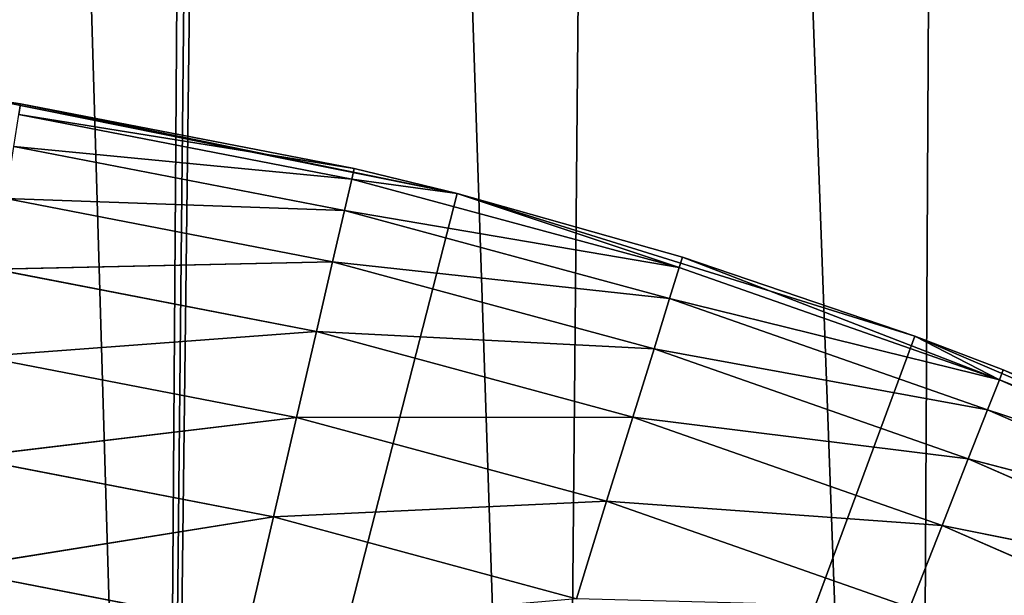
# Model space of a CAD drawing. Extents: x 0.4 to 80.4, y 0.1 to 20.1.
# Tile 468 of 656: x 78.4951 to 78.6326, y 3.1406 to 3.2211. Entities that reach past the tile are written whole.
import ezdxf

# ---------------------------------------------------------------- set-up
doc = ezdxf.new("R2010")
doc.units = 0
doc.header["$LTSCALE"] = 2.54
doc.layers.get('0').update_dxf_attribs({"color": 13, "linetype": 'CONTINUOUS'})

# ---------------------------------------------------------------- blocks, each defined once
blk = doc.blocks.new('P__KA_KUCHENNA_MOLISA_STL')
at = {"color": 0}
for p, q in [((78.61998, 2.83523, 89.4), (78.09189, 17.39211, 89.4)), ((78.61998, 2.83523, 89.4), (78.09189, 17.39211, 89.4)), ((78.57, 2.87022, 89.4), (78.09189, 17.39211, 89.4)), ((78.51471, 2.896, 89.4), (78.09189, 17.39211, 89.4)), ((78.57, 2.87022, 89.4), (78.09189, 17.39211, 89.4)), ((78.51471, 2.896, 89.4), (78.09189, 17.39211, 89.4)), ((78.69811, 17.39211, 89.5), (78.51471, 2.896, 89.5)), ((78.69811, 17.39211, 89.5), (78.51471, 2.896, 89.5)), ((78.69811, 17.39211, 89.5), (78.57, 2.87022, 89.5)), ((78.69811, 17.39211, 89.5), (78.57, 2.87022, 89.5)), ((78.61998, 2.83523, 89.5), (78.69811, 17.39211, 89.5)), ((78.61998, 2.83523, 89.5), (78.69811, 17.39211, 89.5)), ((78.66312, 17.34213, 89.5), (78.51471, 2.896, 89.5)), ((78.66312, 17.34213, 89.5), (78.51471, 2.896, 89.5)), ((78.61998, 17.29899, 89.5), (78.51471, 2.896, 89.5)), ((78.61998, 17.29899, 89.5), (78.51471, 2.896, 89.5)), ((78.49526, 3.20933, 89), (78.49064, 3.21004, 89.4)), ((78.49064, 3.21004, 89.4), (78.55624, 3.19679, 89.4)), ((78.49526, 3.20933, 89), (78.49064, 3.21004, 89.4)), ((78.49526, 3.20933, 89), (78.49064, 3.21004, 89)), ((78.49064, 3.21004, 89.4), (78.55624, 3.19679, 89.4)), ((78.49526, 3.20933, 89), (78.49503, 3.20783, 88.98264)), ((78.54187, 3.2003, 89), (78.49526, 3.20933, 89)), ((78.49526, 3.20933, 89), (78.55624, 3.19679, 89.4)), ((78.49526, 3.20933, 89), (78.55624, 3.19679, 89.4)), ((78.54187, 3.2003, 89), (78.49526, 3.20933, 89)), ((78.49503, 3.20783, 88.98264), (78.54153, 3.19882, 88.98264)), ((78.49503, 3.20783, 88.98264), (78.54153, 3.19882, 88.98264)), ((78.49503, 3.20783, 88.98264), (78.54187, 3.2003, 89)), ((78.49503, 3.20783, 88.98264), (78.54187, 3.2003, 89)), ((78.49433, 3.20337, 88.9658), (78.54051, 3.19443, 88.9658)), ((78.49433, 3.20337, 88.9658), (78.54051, 3.19443, 88.9658)), ((78.49433, 3.20337, 88.9658), (78.54153, 3.19882, 88.98264)), ((78.49433, 3.20337, 88.9658), (78.54153, 3.19882, 88.98264)), ((78.54153, 3.19882, 88.98264), (78.54187, 3.2003, 89)), ((78.54153, 3.19882, 88.98264), (78.54187, 3.2003, 89)), ((78.55624, 3.19679, 89), (78.54187, 3.2003, 89)), ((78.54187, 3.2003, 89), (78.55624, 3.19679, 89.4)), ((78.54187, 3.2003, 89), (78.55624, 3.19679, 89.4)), ((78.55624, 3.19679, 89), (78.54187, 3.2003, 89)), ((78.54051, 3.19443, 88.9658), (78.54153, 3.19882, 88.98264)), ((78.54051, 3.19443, 88.9658), (78.54153, 3.19882, 88.98264)), ((78.55624, 3.19679, 89), (78.54153, 3.19882, 88.98264)), ((78.55624, 3.19679, 89), (78.54153, 3.19882, 88.98264)), ((78.58725, 3.18644, 88.98264), (78.54153, 3.19882, 88.98264)), ((78.58725, 3.18644, 88.98264), (78.54153, 3.19882, 88.98264)), ((78.395, 2.56711, 89.4), (78.55624, 3.19679, 89.4)), ((78.395, 2.56711, 89.4), (78.55624, 3.19679, 89.4)), ((78.49319, 3.1961, 88.95), (78.53884, 3.18725, 88.95)), ((78.49319, 3.1961, 88.95), (78.53884, 3.18725, 88.95)), ((78.49319, 3.1961, 88.95), (78.54051, 3.19443, 88.9658)), ((78.49319, 3.1961, 88.95), (78.54051, 3.19443, 88.9658)), ((78.55624, 3.19679, 89.4), (78.55624, 3.19679, 89)), ((78.55624, 3.19679, 89.4), (78.55624, 3.19679, 89)), ((78.55624, 3.19679, 89.4), (78.5877, 3.18789, 89)), ((78.5877, 3.18789, 89), (78.55624, 3.19679, 89)), ((78.55624, 3.19679, 89.4), (78.5877, 3.18789, 89)), ((78.55624, 3.19679, 89.4), (78.62013, 3.17688, 89.4)), ((78.55624, 3.19679, 89.4), (78.62013, 3.17688, 89.4)), ((78.5877, 3.18789, 89), (78.55624, 3.19679, 89)), ((78.58725, 3.18644, 88.98264), (78.55624, 3.19679, 89)), ((78.58725, 3.18644, 88.98264), (78.55624, 3.19679, 89)), ((78.53884, 3.18725, 88.95), (78.54051, 3.19443, 88.9658)), ((78.53884, 3.18725, 88.95), (78.54051, 3.19443, 88.9658)), ((78.58725, 3.18644, 88.98264), (78.54051, 3.19443, 88.9658)), ((78.58725, 3.18644, 88.98264), (78.54051, 3.19443, 88.9658)), ((78.58591, 3.18213, 88.9658), (78.54051, 3.19443, 88.9658)), ((78.58591, 3.18213, 88.9658), (78.54051, 3.19443, 88.9658)), ((78.5877, 3.18789, 89), (78.58725, 3.18644, 88.98264)), ((78.5877, 3.18789, 89), (78.58725, 3.18644, 88.98264)), ((78.62013, 3.17688, 89.4), (78.5877, 3.18789, 89)), ((78.62013, 3.17688, 89.4), (78.5877, 3.18789, 89)), ((78.62013, 3.17688, 89), (78.5877, 3.18789, 89)), ((78.5877, 3.18789, 89), (78.63195, 3.17075, 88.98264)), ((78.5877, 3.18789, 89), (78.63195, 3.17075, 88.98264)), ((78.62013, 3.17688, 89), (78.5877, 3.18789, 89)), ((78.49165, 3.18622, 88.93572), (78.53884, 3.18725, 88.95)), ((78.49165, 3.18622, 88.93572), (78.53884, 3.18725, 88.95)), ((78.49165, 3.18622, 88.93572), (78.53658, 3.17751, 88.93572)), ((78.49165, 3.18622, 88.93572), (78.53658, 3.17751, 88.93572)), ((78.53658, 3.17751, 88.93572), (78.53884, 3.18725, 88.95)), ((78.53658, 3.17751, 88.93572), (78.53884, 3.18725, 88.95)), ((78.58591, 3.18213, 88.9658), (78.53884, 3.18725, 88.95)), ((78.58591, 3.18213, 88.9658), (78.53884, 3.18725, 88.95)), ((78.58373, 3.1751, 88.95), (78.53884, 3.18725, 88.95)), ((78.58373, 3.1751, 88.95), (78.53884, 3.18725, 88.95)), ((78.58591, 3.18213, 88.9658), (78.58725, 3.18644, 88.98264)), ((78.58591, 3.18213, 88.9658), (78.58725, 3.18644, 88.98264)), ((78.58725, 3.18644, 88.98264), (78.63195, 3.17075, 88.98264)), ((78.58725, 3.18644, 88.98264), (78.63195, 3.17075, 88.98264)), ((78.58373, 3.1751, 88.95), (78.58591, 3.18213, 88.9658)), ((78.58373, 3.1751, 88.95), (78.58591, 3.18213, 88.9658)), ((78.58591, 3.18213, 88.9658), (78.63029, 3.16656, 88.9658)), ((78.58591, 3.18213, 88.9658), (78.63029, 3.16656, 88.9658)), ((78.58591, 3.18213, 88.9658), (78.63195, 3.17075, 88.98264)), ((78.58591, 3.18213, 88.9658), (78.63195, 3.17075, 88.98264)), ((78.62013, 3.17688, 89.4), (78.395, 2.56711, 89.4)), ((78.62013, 3.17688, 89.4), (78.395, 2.56711, 89.4)), ((78.48975, 3.17404, 88.92339), (78.53658, 3.17751, 88.93572)), ((78.48975, 3.17404, 88.92339), (78.53658, 3.17751, 88.93572)), ((78.5338, 3.1655, 88.92339), (78.53658, 3.17751, 88.93572)), ((78.5338, 3.1655, 88.92339), (78.53658, 3.17751, 88.93572)), ((78.58373, 3.1751, 88.95), (78.53658, 3.17751, 88.93572)), ((78.58373, 3.1751, 88.95), (78.53658, 3.17751, 88.93572)), ((78.58076, 3.16555, 88.93572), (78.53658, 3.17751, 88.93572)), ((78.58076, 3.16555, 88.93572), (78.53658, 3.17751, 88.93572)), ((78.62013, 3.17688, 89.4), (78.62013, 3.17688, 89)), ((78.62013, 3.17688, 89.4), (78.62013, 3.17688, 89)), ((78.62013, 3.17688, 89.4), (78.6325, 3.17217, 89)), ((78.6325, 3.17217, 89), (78.62013, 3.17688, 89)), ((78.62013, 3.17688, 89.4), (78.6325, 3.17217, 89)), ((78.62013, 3.17688, 89.4), (78.68163, 3.1505, 89.4)), ((78.62013, 3.17688, 89.4), (78.68163, 3.1505, 89.4)), ((78.62013, 3.17688, 89), (78.63195, 3.17075, 88.98264)), ((78.62013, 3.17688, 89), (78.63195, 3.17075, 88.98264)), ((78.6325, 3.17217, 89), (78.62013, 3.17688, 89)), ((78.58076, 3.16555, 88.93572), (78.58373, 3.1751, 88.95)), ((78.58076, 3.16555, 88.93572), (78.58373, 3.1751, 88.95)), ((78.58373, 3.1751, 88.95), (78.6276, 3.1597, 88.95)), ((78.58373, 3.1751, 88.95), (78.6276, 3.1597, 88.95)), ((78.58373, 3.1751, 88.95), (78.63029, 3.16656, 88.9658)), ((78.58373, 3.1751, 88.95), (78.63029, 3.16656, 88.9658)), ((78.48975, 3.17404, 88.92339), (78.5338, 3.1655, 88.92339)), ((78.48975, 3.17404, 88.92339), (78.5338, 3.1655, 88.92339)), ((78.63195, 3.17075, 88.98264), (78.6325, 3.17217, 89)), ((78.63195, 3.17075, 88.98264), (78.6325, 3.17217, 89)), ((78.68163, 3.1505, 89.4), (78.6325, 3.17217, 89)), ((78.68163, 3.1505, 89.4), (78.6325, 3.17217, 89)), ((78.67603, 3.15322, 89), (78.6325, 3.17217, 89)), ((78.67603, 3.15322, 89), (78.6325, 3.17217, 89)), ((78.63195, 3.17075, 88.98264), (78.63029, 3.16656, 88.9658)), ((78.63195, 3.17075, 88.98264), (78.63029, 3.16656, 88.9658)), ((78.63195, 3.17075, 88.98264), (78.67537, 3.15185, 88.98264)), ((78.63195, 3.17075, 88.98264), (78.67537, 3.15185, 88.98264)), ((78.63195, 3.17075, 88.98264), (78.67603, 3.15322, 89)), ((78.63195, 3.17075, 88.98264), (78.67603, 3.15322, 89)), ((78.48755, 3.15993, 88.9134), (78.5338, 3.1655, 88.92339)), ((78.48755, 3.15993, 88.9134), (78.5338, 3.1655, 88.92339)), ((78.53057, 3.15159, 88.9134), (78.5338, 3.1655, 88.92339)), ((78.53057, 3.15159, 88.9134), (78.5338, 3.1655, 88.92339)), ((78.58076, 3.16555, 88.93572), (78.5338, 3.1655, 88.92339)), ((78.58076, 3.16555, 88.93572), (78.5338, 3.1655, 88.92339)), ((78.57711, 3.15378, 88.92339), (78.5338, 3.1655, 88.92339)), ((78.57711, 3.15378, 88.92339), (78.5338, 3.1655, 88.92339)), ((78.57711, 3.15378, 88.92339), (78.58076, 3.16555, 88.93572)), ((78.57711, 3.15378, 88.92339), (78.58076, 3.16555, 88.93572)), ((78.58076, 3.16555, 88.93572), (78.62395, 3.15039, 88.93572)), ((78.58076, 3.16555, 88.93572), (78.62395, 3.15039, 88.93572)), ((78.58076, 3.16555, 88.93572), (78.6276, 3.1597, 88.95)), ((78.58076, 3.16555, 88.93572), (78.6276, 3.1597, 88.95)), ((78.63029, 3.16656, 88.9658), (78.6276, 3.1597, 88.95)), ((78.63029, 3.16656, 88.9658), (78.6276, 3.1597, 88.95)), ((78.63029, 3.16656, 88.9658), (78.67343, 3.14778, 88.9658)), ((78.63029, 3.16656, 88.9658), (78.67343, 3.14778, 88.9658)), ((78.63029, 3.16656, 88.9658), (78.67537, 3.15185, 88.98264)), ((78.63029, 3.16656, 88.9658), (78.67537, 3.15185, 88.98264)), ((78.48755, 3.15993, 88.9134), (78.53057, 3.15159, 88.9134)), ((78.48755, 3.15993, 88.9134), (78.53057, 3.15159, 88.9134)), ((78.6276, 3.1597, 88.95), (78.62395, 3.15039, 88.93572)), ((78.6276, 3.1597, 88.95), (78.62395, 3.15039, 88.93572)), ((78.6276, 3.1597, 88.95), (78.67024, 3.14114, 88.95)), ((78.6276, 3.1597, 88.95), (78.67024, 3.14114, 88.95)), ((78.6276, 3.1597, 88.95), (78.67343, 3.14778, 88.9658)), ((78.6276, 3.1597, 88.95), (78.67343, 3.14778, 88.9658)), ((78.57711, 3.15378, 88.92339), (78.53057, 3.15159, 88.9134)), ((78.57711, 3.15378, 88.92339), (78.53057, 3.15159, 88.9134)), ((78.57288, 3.14014, 88.9134), (78.57711, 3.15378, 88.92339)), ((78.57288, 3.14014, 88.9134), (78.57711, 3.15378, 88.92339)), ((78.57711, 3.15378, 88.92339), (78.61945, 3.13892, 88.92339)), ((78.57711, 3.15378, 88.92339), (78.61945, 3.13892, 88.92339)), ((78.57711, 3.15378, 88.92339), (78.62395, 3.15039, 88.93572)), ((78.57711, 3.15378, 88.92339), (78.62395, 3.15039, 88.93572)), ((78.48511, 3.14432, 88.90603), (78.53057, 3.15159, 88.9134)), ((78.48511, 3.14432, 88.90603), (78.53057, 3.15159, 88.9134)), ((78.527, 3.1362, 88.90603), (78.53057, 3.15159, 88.9134)), ((78.527, 3.1362, 88.90603), (78.53057, 3.15159, 88.9134)), ((78.57288, 3.14014, 88.9134), (78.53057, 3.15159, 88.9134)), ((78.57288, 3.14014, 88.9134), (78.53057, 3.15159, 88.9134)), ((78.62395, 3.15039, 88.93572), (78.61945, 3.13892, 88.92339)), ((78.62395, 3.15039, 88.93572), (78.61945, 3.13892, 88.92339)), ((78.62395, 3.15039, 88.93572), (78.66592, 3.13212, 88.93572)), ((78.62395, 3.15039, 88.93572), (78.66592, 3.13212, 88.93572)), ((78.62395, 3.15039, 88.93572), (78.67024, 3.14114, 88.95)), ((78.62395, 3.15039, 88.93572), (78.67024, 3.14114, 88.95)), ((78.48511, 3.14432, 88.90603), (78.527, 3.1362, 88.90603)), ((78.48511, 3.14432, 88.90603), (78.527, 3.1362, 88.90603))]:
    blk.add_line(p, q, dxfattribs=at)
mesh = blk.add_polyface(dxfattribs=at)
corners = [(78.69811, 2.74211, 89.4), (78.66312, 2.79209, 89.4), (78.09189, 17.39211, 89.4)]
mesh.append_faces([[corners[k] for k in face] for face in [(0, 1, 2)]], dxfattribs={"color": 0})
mesh = blk.add_polyface(dxfattribs=at)
corners = [(78.66312, 2.79209, 89.4), (78.61998, 2.83523, 89.4), (78.09189, 17.39211, 89.4)]
mesh.append_faces([[corners[k] for k in face] for face in [(0, 1, 2)]], dxfattribs={"color": 0})
mesh = blk.add_polyface(dxfattribs=at)
corners = [(78.61998, 2.83523, 89.4), (78.57, 2.87022, 89.4), (78.09189, 17.39211, 89.4)]
mesh.append_faces([[corners[k] for k in face] for face in [(0, 1, 2)]], dxfattribs={"color": 0})
mesh = blk.add_polyface(dxfattribs=at)
corners = [(78.57, 2.87022, 89.4), (78.51471, 2.896, 89.4), (78.09189, 17.39211, 89.4)]
mesh.append_faces([[corners[k] for k in face] for face in [(0, 1, 2)]], dxfattribs={"color": 0})
mesh = blk.add_polyface(dxfattribs=at)
corners = [(78.51471, 2.896, 89.4), (78.45578, 2.91179, 89.4), (78.09189, 17.39211, 89.4)]
mesh.append_faces([[corners[k] for k in face] for face in [(0, 1, 2)]], dxfattribs={"color": 0})
mesh = blk.add_polyface(dxfattribs=at)
corners = [(78.69811, 2.74211, 89.4), (78.09189, 17.39211, 89.4), (78.12689, 17.34213, 89.4)]
mesh.append_faces([[corners[k] for k in face] for face in [(0, 1, 2)]], dxfattribs={"color": 0})
mesh = blk.add_polyface(dxfattribs=at)
corners = [(78.69811, 17.39211, 89.5), (78.51471, 2.896, 89.5), (78.57, 2.87022, 89.5)]
mesh.append_faces([[corners[k] for k in face] for face in [(0, 1, 2)]], dxfattribs={"color": 0})
mesh = blk.add_polyface(dxfattribs=at)
corners = [(78.69811, 17.39211, 89.5), (78.66312, 17.34213, 89.5), (78.51471, 2.896, 89.5)]
mesh.append_faces([[corners[k] for k in face] for face in [(0, 1, 2)]], dxfattribs={"color": 0})
mesh = blk.add_polyface(dxfattribs=at)
corners = [(78.69811, 17.39211, 89.5), (78.57, 2.87022, 89.5), (78.61998, 2.83523, 89.5)]
mesh.append_faces([[corners[k] for k in face] for face in [(0, 1, 2)]], dxfattribs={"color": 0})
mesh = blk.add_polyface(dxfattribs=at)
corners = [(78.69811, 17.39211, 89.5), (78.61998, 2.83523, 89.5), (78.66312, 2.79209, 89.5)]
mesh.append_faces([[corners[k] for k in face] for face in [(0, 1, 2)]], dxfattribs={"color": 0})
mesh = blk.add_polyface(dxfattribs=at)
corners = [(78.69811, 2.74211, 89.4), (78.12689, 17.34213, 89.4), (78.17003, 17.29899, 89.4)]
mesh.append_faces([[corners[k] for k in face] for face in [(0, 1, 2)]], dxfattribs={"color": 0})
mesh = blk.add_polyface(dxfattribs=at)
corners = [(78.66312, 17.34213, 89.5), (78.61998, 17.29899, 89.5), (78.51471, 2.896, 89.5)]
mesh.append_faces([[corners[k] for k in face] for face in [(0, 1, 2)]], dxfattribs={"color": 0})
mesh = blk.add_polyface(dxfattribs=at)
corners = [(78.69811, 2.74211, 89.4), (78.61998, 17.29899, 89.4), (78.66312, 17.34213, 89.4)]
mesh.append_faces([[corners[k] for k in face] for face in [(0, 1, 2)]], dxfattribs={"color": 0})
mesh = blk.add_polyface(dxfattribs=at)
corners = [(78.69811, 2.74211, 89.4), (78.17003, 17.29899, 89.4), (78.22, 17.264, 89.4)]
mesh.append_faces([[corners[k] for k in face] for face in [(0, 1, 2)]], dxfattribs={"color": 0})
mesh = blk.add_polyface(dxfattribs=at)
corners = [(78.61998, 17.29899, 89.5), (78.57, 17.264, 89.5), (78.17003, 2.83523, 89.5)]
mesh.append_faces([[corners[k] for k in face] for face in [(0, 1, 2)]], dxfattribs={"color": 0})
mesh = blk.add_polyface(dxfattribs=at)
corners = [(78.61998, 17.29899, 89.5), (78.17003, 2.83523, 89.5), (78.22, 2.87022, 89.5)]
mesh.append_faces([[corners[k] for k in face] for face in [(0, 1, 2)]], dxfattribs={"color": 0})
mesh = blk.add_polyface(dxfattribs=at)
corners = [(78.61998, 17.29899, 89.5), (78.22, 2.87022, 89.5), (78.27529, 2.896, 89.5)]
mesh.append_faces([[corners[k] for k in face] for face in [(0, 1, 2)]], dxfattribs={"color": 0})
mesh = blk.add_polyface(dxfattribs=at)
corners = [(78.61998, 17.29899, 89.5), (78.27529, 2.896, 89.5), (78.33423, 2.91179, 89.5)]
mesh.append_faces([[corners[k] for k in face] for face in [(0, 1, 2)]], dxfattribs={"color": 0})
mesh = blk.add_polyface(dxfattribs=at)
corners = [(78.61998, 17.29899, 89.5), (78.33423, 2.91179, 89.5), (78.395, 2.91711, 89.5)]
mesh.append_faces([[corners[k] for k in face] for face in [(0, 1, 2)]], dxfattribs={"color": 0})
mesh = blk.add_polyface(dxfattribs=at)
corners = [(78.61998, 17.29899, 89.5), (78.395, 2.91711, 89.5), (78.45578, 2.91179, 89.5)]
mesh.append_faces([[corners[k] for k in face] for face in [(0, 1, 2)]], dxfattribs={"color": 0})
mesh = blk.add_polyface(dxfattribs=at)
corners = [(78.61998, 17.29899, 89.5), (78.45578, 2.91179, 89.5), (78.51471, 2.896, 89.5)]
mesh.append_faces([[corners[k] for k in face] for face in [(0, 1, 2)]], dxfattribs={"color": 0})
mesh = blk.add_polyface(dxfattribs=at)
corners = [(78.69811, 2.74211, 89.4), (78.57, 17.264, 89.4), (78.61998, 17.29899, 89.4)]
mesh.append_faces([[corners[k] for k in face] for face in [(0, 1, 2)]], dxfattribs={"color": 0})
mesh = blk.add_polyface(dxfattribs=at)
corners = [(78.57, 17.264, 89.5), (78.51471, 17.23822, 89.5), (78.17003, 2.83523, 89.5)]
mesh.append_faces([[corners[k] for k in face] for face in [(0, 1, 2)]], dxfattribs={"color": 0})
mesh = blk.add_polyface(dxfattribs=at)
corners = [(78.69811, 2.74211, 89.4), (78.22, 17.264, 89.4), (78.27529, 17.23822, 89.4)]
mesh.append_faces([[corners[k] for k in face] for face in [(0, 1, 2)]], dxfattribs={"color": 0})
mesh = blk.add_polyface(dxfattribs=at)
corners = [(78.69811, 2.74211, 89.4), (78.51471, 17.23822, 89.4), (78.57, 17.264, 89.4)]
mesh.append_faces([[corners[k] for k in face] for face in [(0, 1, 2)]], dxfattribs={"color": 0})
mesh = blk.add_polyface(dxfattribs=at)
corners = [(78.51471, 17.23822, 89.5), (78.45578, 17.22243, 89.5), (78.17003, 2.83523, 89.5)]
mesh.append_faces([[corners[k] for k in face] for face in [(0, 1, 2)]], dxfattribs={"color": 0})
mesh = blk.add_polyface(dxfattribs=at)
corners = [(78.69811, 2.74211, 89.4), (78.27529, 17.23822, 89.4), (78.33423, 17.22243, 89.4)]
mesh.append_faces([[corners[k] for k in face] for face in [(0, 1, 2)]], dxfattribs={"color": 0})
mesh = blk.add_polyface(dxfattribs=at)
corners = [(78.69811, 2.74211, 89.4), (78.45578, 17.22243, 89.4), (78.51471, 17.23822, 89.4)]
mesh.append_faces([[corners[k] for k in face] for face in [(0, 1, 2)]], dxfattribs={"color": 0})
mesh = blk.add_polyface(dxfattribs=at)
corners = [(78.69811, 2.74211, 89.4), (78.33423, 17.22243, 89.4), (78.395, 17.21711, 89.4)]
mesh.append_faces([[corners[k] for k in face] for face in [(0, 1, 2)]], dxfattribs={"color": 0})
mesh = blk.add_polyface(dxfattribs=at)
corners = [(78.69811, 2.74211, 89.4), (78.395, 17.21711, 89.4), (78.45578, 17.22243, 89.4)]
mesh.append_faces([[corners[k] for k in face] for face in [(0, 1, 2)]], dxfattribs={"color": 0})
mesh = blk.add_polyface(dxfattribs=at)
corners = [(78.55624, 3.19679, 89.4), (78.49064, 3.21004, 89.4), (78.395, 2.56711, 89.4)]
mesh.append_faces([[corners[k] for k in face] for face in [(0, 1, 2)]], dxfattribs={"color": 0})
mesh = blk.add_polyface(dxfattribs=at)
corners = [(78.55624, 3.19679, 89.4), (78.49526, 3.20933, 89), (78.49064, 3.21004, 89.4)]
mesh.append_faces([[corners[k] for k in face] for face in [(0, 1, 2)]], dxfattribs={"color": 0})
mesh = blk.add_polyface(dxfattribs=at)
corners = [(78.49064, 3.21004, 89.4), (78.49526, 3.20933, 89), (78.49064, 3.21004, 89)]
mesh.append_faces([[corners[k] for k in face] for face in [(0, 1, 2)]], dxfattribs={"color": 0})
mesh = blk.add_polyface(dxfattribs=at)
corners = [(78.54187, 3.2003, 89), (78.49503, 3.20783, 88.98264), (78.49526, 3.20933, 89)]
mesh.append_faces([[corners[k] for k in face] for face in [(0, 1, 2)]], dxfattribs={"color": 0})
mesh = blk.add_polyface(dxfattribs=at)
corners = [(78.55624, 3.19679, 89.4), (78.54187, 3.2003, 89), (78.49526, 3.20933, 89)]
mesh.append_faces([[corners[k] for k in face] for face in [(0, 1, 2)]], dxfattribs={"color": 0})
mesh = blk.add_polyface(dxfattribs=at)
corners = [(78.54153, 3.19882, 88.98264), (78.49433, 3.20337, 88.9658), (78.49503, 3.20783, 88.98264)]
mesh.append_faces([[corners[k] for k in face] for face in [(0, 1, 2)]], dxfattribs={"color": 0})
mesh = blk.add_polyface(dxfattribs=at)
corners = [(78.54187, 3.2003, 89), (78.54153, 3.19882, 88.98264), (78.49503, 3.20783, 88.98264)]
mesh.append_faces([[corners[k] for k in face] for face in [(0, 1, 2)]], dxfattribs={"color": 0})
mesh = blk.add_polyface(dxfattribs=at)
corners = [(78.54051, 3.19443, 88.9658), (78.49319, 3.1961, 88.95), (78.49433, 3.20337, 88.9658)]
mesh.append_faces([[corners[k] for k in face] for face in [(0, 1, 2)]], dxfattribs={"color": 0})
mesh = blk.add_polyface(dxfattribs=at)
corners = [(78.54153, 3.19882, 88.98264), (78.54051, 3.19443, 88.9658), (78.49433, 3.20337, 88.9658)]
mesh.append_faces([[corners[k] for k in face] for face in [(0, 1, 2)]], dxfattribs={"color": 0})
mesh = blk.add_polyface(dxfattribs=at)
corners = [(78.55624, 3.19679, 89), (78.54153, 3.19882, 88.98264), (78.54187, 3.2003, 89)]
mesh.append_faces([[corners[k] for k in face] for face in [(0, 1, 2)]], dxfattribs={"color": 0})
mesh = blk.add_polyface(dxfattribs=at)
corners = [(78.55624, 3.19679, 89.4), (78.55624, 3.19679, 89), (78.54187, 3.2003, 89)]
mesh.append_faces([[corners[k] for k in face] for face in [(0, 1, 2)]], dxfattribs={"color": 0})
mesh = blk.add_polyface(dxfattribs=at)
corners = [(78.58725, 3.18644, 88.98264), (78.54051, 3.19443, 88.9658), (78.54153, 3.19882, 88.98264)]
mesh.append_faces([[corners[k] for k in face] for face in [(0, 1, 2)]], dxfattribs={"color": 0})
mesh = blk.add_polyface(dxfattribs=at)
corners = [(78.55624, 3.19679, 89), (78.58725, 3.18644, 88.98264), (78.54153, 3.19882, 88.98264)]
mesh.append_faces([[corners[k] for k in face] for face in [(0, 1, 2)]], dxfattribs={"color": 0})
mesh = blk.add_polyface(dxfattribs=at)
corners = [(78.62013, 3.17688, 89.4), (78.55624, 3.19679, 89.4), (78.395, 2.56711, 89.4)]
mesh.append_faces([[corners[k] for k in face] for face in [(0, 1, 2)]], dxfattribs={"color": 0})
mesh = blk.add_polyface(dxfattribs=at)
corners = [(78.53884, 3.18725, 88.95), (78.49165, 3.18622, 88.93572), (78.49319, 3.1961, 88.95)]
mesh.append_faces([[corners[k] for k in face] for face in [(0, 1, 2)]], dxfattribs={"color": 0})
mesh = blk.add_polyface(dxfattribs=at)
corners = [(78.54051, 3.19443, 88.9658), (78.53884, 3.18725, 88.95), (78.49319, 3.1961, 88.95)]
mesh.append_faces([[corners[k] for k in face] for face in [(0, 1, 2)]], dxfattribs={"color": 0})
mesh = blk.add_polyface(dxfattribs=at)
corners = [(78.55624, 3.19679, 89.4), (78.5877, 3.18789, 89), (78.55624, 3.19679, 89)]
mesh.append_faces([[corners[k] for k in face] for face in [(0, 1, 2)]], dxfattribs={"color": 0})
mesh = blk.add_polyface(dxfattribs=at)
corners = [(78.62013, 3.17688, 89.4), (78.5877, 3.18789, 89), (78.55624, 3.19679, 89.4)]
mesh.append_faces([[corners[k] for k in face] for face in [(0, 1, 2)]], dxfattribs={"color": 0})
mesh = blk.add_polyface(dxfattribs=at)
corners = [(78.5877, 3.18789, 89), (78.58725, 3.18644, 88.98264), (78.55624, 3.19679, 89)]
mesh.append_faces([[corners[k] for k in face] for face in [(0, 1, 2)]], dxfattribs={"color": 0})
mesh = blk.add_polyface(dxfattribs=at)
corners = [(78.58591, 3.18213, 88.9658), (78.53884, 3.18725, 88.95), (78.54051, 3.19443, 88.9658)]
mesh.append_faces([[corners[k] for k in face] for face in [(0, 1, 2)]], dxfattribs={"color": 0})
mesh = blk.add_polyface(dxfattribs=at)
corners = [(78.58725, 3.18644, 88.98264), (78.58591, 3.18213, 88.9658), (78.54051, 3.19443, 88.9658)]
mesh.append_faces([[corners[k] for k in face] for face in [(0, 1, 2)]], dxfattribs={"color": 0})
mesh = blk.add_polyface(dxfattribs=at)
corners = [(78.5877, 3.18789, 89), (78.63195, 3.17075, 88.98264), (78.58725, 3.18644, 88.98264)]
mesh.append_faces([[corners[k] for k in face] for face in [(0, 1, 2)]], dxfattribs={"color": 0})
mesh = blk.add_polyface(dxfattribs=at)
corners = [(78.62013, 3.17688, 89.4), (78.62013, 3.17688, 89), (78.5877, 3.18789, 89)]
mesh.append_faces([[corners[k] for k in face] for face in [(0, 1, 2)]], dxfattribs={"color": 0})
mesh = blk.add_polyface(dxfattribs=at)
corners = [(78.62013, 3.17688, 89), (78.63195, 3.17075, 88.98264), (78.5877, 3.18789, 89)]
mesh.append_faces([[corners[k] for k in face] for face in [(0, 1, 2)]], dxfattribs={"color": 0})
mesh = blk.add_polyface(dxfattribs=at)
corners = [(78.53658, 3.17751, 88.93572), (78.48975, 3.17404, 88.92339), (78.49165, 3.18622, 88.93572)]
mesh.append_faces([[corners[k] for k in face] for face in [(0, 1, 2)]], dxfattribs={"color": 0})
mesh = blk.add_polyface(dxfattribs=at)
corners = [(78.53884, 3.18725, 88.95), (78.53658, 3.17751, 88.93572), (78.49165, 3.18622, 88.93572)]
mesh.append_faces([[corners[k] for k in face] for face in [(0, 1, 2)]], dxfattribs={"color": 0})
mesh = blk.add_polyface(dxfattribs=at)
corners = [(78.58373, 3.1751, 88.95), (78.53658, 3.17751, 88.93572), (78.53884, 3.18725, 88.95)]
mesh.append_faces([[corners[k] for k in face] for face in [(0, 1, 2)]], dxfattribs={"color": 0})
mesh = blk.add_polyface(dxfattribs=at)
corners = [(78.58591, 3.18213, 88.9658), (78.58373, 3.1751, 88.95), (78.53884, 3.18725, 88.95)]
mesh.append_faces([[corners[k] for k in face] for face in [(0, 1, 2)]], dxfattribs={"color": 0})
mesh = blk.add_polyface(dxfattribs=at)
corners = [(78.63195, 3.17075, 88.98264), (78.58591, 3.18213, 88.9658), (78.58725, 3.18644, 88.98264)]
mesh.append_faces([[corners[k] for k in face] for face in [(0, 1, 2)]], dxfattribs={"color": 0})
mesh = blk.add_polyface(dxfattribs=at)
corners = [(78.63029, 3.16656, 88.9658), (78.58373, 3.1751, 88.95), (78.58591, 3.18213, 88.9658)]
mesh.append_faces([[corners[k] for k in face] for face in [(0, 1, 2)]], dxfattribs={"color": 0})
mesh = blk.add_polyface(dxfattribs=at)
corners = [(78.63195, 3.17075, 88.98264), (78.63029, 3.16656, 88.9658), (78.58591, 3.18213, 88.9658)]
mesh.append_faces([[corners[k] for k in face] for face in [(0, 1, 2)]], dxfattribs={"color": 0})
mesh = blk.add_polyface(dxfattribs=at)
corners = [(78.68163, 3.1505, 89.4), (78.62013, 3.17688, 89.4), (78.395, 2.56711, 89.4)]
mesh.append_faces([[corners[k] for k in face] for face in [(0, 1, 2)]], dxfattribs={"color": 0})
mesh = blk.add_polyface(dxfattribs=at)
corners = [(78.53658, 3.17751, 88.93572), (78.5338, 3.1655, 88.92339), (78.48975, 3.17404, 88.92339)]
mesh.append_faces([[corners[k] for k in face] for face in [(0, 1, 2)]], dxfattribs={"color": 0})
mesh = blk.add_polyface(dxfattribs=at)
corners = [(78.58076, 3.16555, 88.93572), (78.5338, 3.1655, 88.92339), (78.53658, 3.17751, 88.93572)]
mesh.append_faces([[corners[k] for k in face] for face in [(0, 1, 2)]], dxfattribs={"color": 0})
mesh = blk.add_polyface(dxfattribs=at)
corners = [(78.58373, 3.1751, 88.95), (78.58076, 3.16555, 88.93572), (78.53658, 3.17751, 88.93572)]
mesh.append_faces([[corners[k] for k in face] for face in [(0, 1, 2)]], dxfattribs={"color": 0})
mesh = blk.add_polyface(dxfattribs=at)
corners = [(78.62013, 3.17688, 89.4), (78.6325, 3.17217, 89), (78.62013, 3.17688, 89)]
mesh.append_faces([[corners[k] for k in face] for face in [(0, 1, 2)]], dxfattribs={"color": 0})
mesh = blk.add_polyface(dxfattribs=at)
corners = [(78.68163, 3.1505, 89.4), (78.6325, 3.17217, 89), (78.62013, 3.17688, 89.4)]
mesh.append_faces([[corners[k] for k in face] for face in [(0, 1, 2)]], dxfattribs={"color": 0})
mesh = blk.add_polyface(dxfattribs=at)
corners = [(78.6325, 3.17217, 89), (78.63195, 3.17075, 88.98264), (78.62013, 3.17688, 89)]
mesh.append_faces([[corners[k] for k in face] for face in [(0, 1, 2)]], dxfattribs={"color": 0})
mesh = blk.add_polyface(dxfattribs=at)
corners = [(78.6276, 3.1597, 88.95), (78.58076, 3.16555, 88.93572), (78.58373, 3.1751, 88.95)]
mesh.append_faces([[corners[k] for k in face] for face in [(0, 1, 2)]], dxfattribs={"color": 0})
mesh = blk.add_polyface(dxfattribs=at)
corners = [(78.63029, 3.16656, 88.9658), (78.6276, 3.1597, 88.95), (78.58373, 3.1751, 88.95)]
mesh.append_faces([[corners[k] for k in face] for face in [(0, 1, 2)]], dxfattribs={"color": 0})
mesh = blk.add_polyface(dxfattribs=at)
corners = [(78.5338, 3.1655, 88.92339), (78.48755, 3.15993, 88.9134), (78.48975, 3.17404, 88.92339)]
mesh.append_faces([[corners[k] for k in face] for face in [(0, 1, 2)]], dxfattribs={"color": 0})
mesh = blk.add_polyface(dxfattribs=at)
corners = [(78.67603, 3.15322, 89), (78.63195, 3.17075, 88.98264), (78.6325, 3.17217, 89)]
mesh.append_faces([[corners[k] for k in face] for face in [(0, 1, 2)]], dxfattribs={"color": 0})
mesh = blk.add_polyface(dxfattribs=at)
corners = [(78.68163, 3.1505, 89.4), (78.67603, 3.15322, 89), (78.6325, 3.17217, 89)]
mesh.append_faces([[corners[k] for k in face] for face in [(0, 1, 2)]], dxfattribs={"color": 0})
mesh = blk.add_polyface(dxfattribs=at)
corners = [(78.67537, 3.15185, 88.98264), (78.63029, 3.16656, 88.9658), (78.63195, 3.17075, 88.98264)]
mesh.append_faces([[corners[k] for k in face] for face in [(0, 1, 2)]], dxfattribs={"color": 0})
mesh = blk.add_polyface(dxfattribs=at)
corners = [(78.67603, 3.15322, 89), (78.67537, 3.15185, 88.98264), (78.63195, 3.17075, 88.98264)]
mesh.append_faces([[corners[k] for k in face] for face in [(0, 1, 2)]], dxfattribs={"color": 0})
mesh = blk.add_polyface(dxfattribs=at)
corners = [(78.5338, 3.1655, 88.92339), (78.53057, 3.15159, 88.9134), (78.48755, 3.15993, 88.9134)]
mesh.append_faces([[corners[k] for k in face] for face in [(0, 1, 2)]], dxfattribs={"color": 0})
mesh = blk.add_polyface(dxfattribs=at)
corners = [(78.57711, 3.15378, 88.92339), (78.53057, 3.15159, 88.9134), (78.5338, 3.1655, 88.92339)]
mesh.append_faces([[corners[k] for k in face] for face in [(0, 1, 2)]], dxfattribs={"color": 0})
mesh = blk.add_polyface(dxfattribs=at)
corners = [(78.58076, 3.16555, 88.93572), (78.57711, 3.15378, 88.92339), (78.5338, 3.1655, 88.92339)]
mesh.append_faces([[corners[k] for k in face] for face in [(0, 1, 2)]], dxfattribs={"color": 0})
mesh = blk.add_polyface(dxfattribs=at)
corners = [(78.62395, 3.15039, 88.93572), (78.57711, 3.15378, 88.92339), (78.58076, 3.16555, 88.93572)]
mesh.append_faces([[corners[k] for k in face] for face in [(0, 1, 2)]], dxfattribs={"color": 0})
mesh = blk.add_polyface(dxfattribs=at)
corners = [(78.6276, 3.1597, 88.95), (78.62395, 3.15039, 88.93572), (78.58076, 3.16555, 88.93572)]
mesh.append_faces([[corners[k] for k in face] for face in [(0, 1, 2)]], dxfattribs={"color": 0})
mesh = blk.add_polyface(dxfattribs=at)
corners = [(78.67343, 3.14778, 88.9658), (78.6276, 3.1597, 88.95), (78.63029, 3.16656, 88.9658)]
mesh.append_faces([[corners[k] for k in face] for face in [(0, 1, 2)]], dxfattribs={"color": 0})
mesh = blk.add_polyface(dxfattribs=at)
corners = [(78.67537, 3.15185, 88.98264), (78.67343, 3.14778, 88.9658), (78.63029, 3.16656, 88.9658)]
mesh.append_faces([[corners[k] for k in face] for face in [(0, 1, 2)]], dxfattribs={"color": 0})
mesh = blk.add_polyface(dxfattribs=at)
corners = [(78.53057, 3.15159, 88.9134), (78.48511, 3.14432, 88.90603), (78.48755, 3.15993, 88.9134)]
mesh.append_faces([[corners[k] for k in face] for face in [(0, 1, 2)]], dxfattribs={"color": 0})
mesh = blk.add_polyface(dxfattribs=at)
corners = [(78.67024, 3.14114, 88.95), (78.62395, 3.15039, 88.93572), (78.6276, 3.1597, 88.95)]
mesh.append_faces([[corners[k] for k in face] for face in [(0, 1, 2)]], dxfattribs={"color": 0})
mesh = blk.add_polyface(dxfattribs=at)
corners = [(78.67343, 3.14778, 88.9658), (78.67024, 3.14114, 88.95), (78.6276, 3.1597, 88.95)]
mesh.append_faces([[corners[k] for k in face] for face in [(0, 1, 2)]], dxfattribs={"color": 0})
mesh = blk.add_polyface(dxfattribs=at)
corners = [(78.57711, 3.15378, 88.92339), (78.57288, 3.14014, 88.9134), (78.53057, 3.15159, 88.9134)]
mesh.append_faces([[corners[k] for k in face] for face in [(0, 1, 2)]], dxfattribs={"color": 0})
mesh = blk.add_polyface(dxfattribs=at)
corners = [(78.61945, 3.13892, 88.92339), (78.57288, 3.14014, 88.9134), (78.57711, 3.15378, 88.92339)]
mesh.append_faces([[corners[k] for k in face] for face in [(0, 1, 2)]], dxfattribs={"color": 0})
mesh = blk.add_polyface(dxfattribs=at)
corners = [(78.62395, 3.15039, 88.93572), (78.61945, 3.13892, 88.92339), (78.57711, 3.15378, 88.92339)]
mesh.append_faces([[corners[k] for k in face] for face in [(0, 1, 2)]], dxfattribs={"color": 0})
mesh = blk.add_polyface(dxfattribs=at)
corners = [(78.53057, 3.15159, 88.9134), (78.527, 3.1362, 88.90603), (78.48511, 3.14432, 88.90603)]
mesh.append_faces([[corners[k] for k in face] for face in [(0, 1, 2)]], dxfattribs={"color": 0})
mesh = blk.add_polyface(dxfattribs=at)
corners = [(78.57288, 3.14014, 88.9134), (78.527, 3.1362, 88.90603), (78.53057, 3.15159, 88.9134)]
mesh.append_faces([[corners[k] for k in face] for face in [(0, 1, 2)]], dxfattribs={"color": 0})
mesh = blk.add_polyface(dxfattribs=at)
corners = [(78.7401, 3.11794, 89.4), (78.68163, 3.1505, 89.4), (78.395, 2.56711, 89.4)]
mesh.append_faces([[corners[k] for k in face] for face in [(0, 1, 2)]], dxfattribs={"color": 0})
mesh = blk.add_polyface(dxfattribs=at)
corners = [(78.66592, 3.13212, 88.93572), (78.61945, 3.13892, 88.92339), (78.62395, 3.15039, 88.93572)]
mesh.append_faces([[corners[k] for k in face] for face in [(0, 1, 2)]], dxfattribs={"color": 0})
mesh = blk.add_polyface(dxfattribs=at)
corners = [(78.67024, 3.14114, 88.95), (78.66592, 3.13212, 88.93572), (78.62395, 3.15039, 88.93572)]
mesh.append_faces([[corners[k] for k in face] for face in [(0, 1, 2)]], dxfattribs={"color": 0})
mesh = blk.add_polyface(dxfattribs=at)
corners = [(78.527, 3.1362, 88.90603), (78.48251, 3.12769, 88.90152), (78.48511, 3.14432, 88.90603)]
mesh.append_faces([[corners[k] for k in face] for face in [(0, 1, 2)]], dxfattribs={"color": 0})

msp = doc.modelspace()

# ---------------------------------------------------------------- block references
at = {"color": 0}
msp.add_blockref('P__KA_KUCHENNA_MOLISA_STL', (0, 0), dxfattribs=at)

doc.saveas('drawing.dxf')
